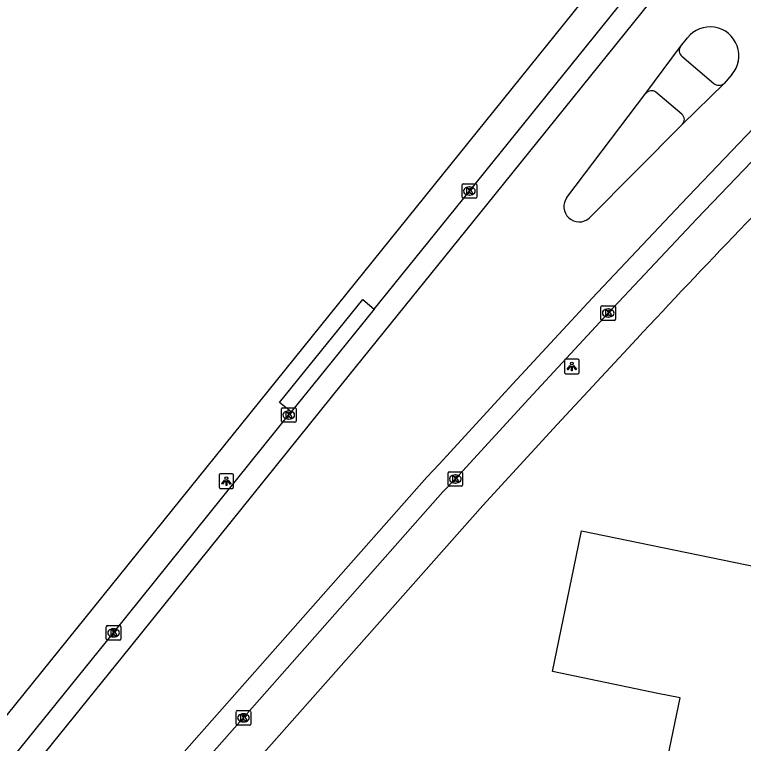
# Model space of a CAD drawing. Extents: x 157692 to 159670, y 381454 to 383289.
# Drawn here: x 157904.53 to 157954.48, y 382846.05 to 382895.98 of the extents above; entities that cross this region are included whole.
import ezdxf

# ---------------------------------------------------------------- set-up
doc = ezdxf.new("R2010")
doc.units = 0
for name, color, linetype in [('IMGEO_Kolk', 7, 'Continuous'), ('IMGEO_Lichtpunt', 7, 'Continuous'), ('IMGEO_Pand', 7, 'Continuous'), ('IMGEO_Rijbaan_lokaal_gesloten', 7, 'Continuous'), ('IMGEO_Voetpad_open', 7, 'Continuous')]:
    doc.layers.add(name, color=color, linetype=linetype)

msp = doc.modelspace()

# ---------------------------------------------------------------- linework, layer by layer
at = {"layer": 'IMGEO_Kolk'}
for p, q in [((157935.202, 382883.471), (157935.202, 382884.323)), ((157935.277, 382884.397), (157936.129, 382884.397)), ((157935.69, 382884.177), (157935.715, 382884.177)), ((157936.203, 382884.323), (157936.203, 382883.471)), ((157935.713, 382883.617), (157935.688, 382883.617)), ((157936.129, 382883.397), (157935.277, 382883.397)), ((157944.719, 382875.111), (157944.719, 382875.963)), ((157944.794, 382876.037), (157945.646, 382876.037)), ((157945.72, 382875.963), (157945.72, 382875.111)), ((157945.207, 382875.817), (157945.232, 382875.817)), ((157945.646, 382875.037), (157944.794, 382875.037)), ((157945.23, 382875.257), (157945.205, 382875.257)), ((157922.822, 382868.127), (157922.822, 382868.979)), ((157922.897, 382869.053), (157923.749, 382869.053)), ((157923.823, 382868.979), (157923.823, 382868.127)), ((157923.31, 382868.833), (157923.335, 382868.833)), ((157923.749, 382868.053), (157922.897, 382868.053)), ((157923.333, 382868.273), (157923.308, 382868.273)), ((157934.237, 382863.74), (157934.237, 382864.592)), ((157934.312, 382864.666), (157935.164, 382864.666)), ((157935.238, 382864.592), (157935.238, 382863.74)), ((157934.725, 382864.446), (157934.75, 382864.446)), ((157935.164, 382863.666), (157934.312, 382863.666)), ((157934.748, 382863.886), (157934.723, 382863.886)), ((157910.821, 382853.198), (157910.821, 382854.05)), ((157910.896, 382854.124), (157911.748, 382854.124)), ((157911.822, 382854.05), (157911.822, 382853.198)), ((157911.309, 382853.904), (157911.334, 382853.904)), ((157911.748, 382853.124), (157910.896, 382853.124)), ((157911.332, 382853.344), (157911.307, 382853.344)), ((157919.716, 382847.375), (157919.716, 382848.227)), ((157919.791, 382848.301), (157920.643, 382848.301)), ((157920.204, 382848.081), (157920.229, 382848.081)), ((157920.717, 382848.227), (157920.717, 382847.375)), ((157920.227, 382847.521), (157920.202, 382847.521)), ((157920.643, 382847.301), (157919.791, 382847.301))]:
    msp.add_line(p, q, dxfattribs=at)
for points in [[(157935.202, 382883.471), (157935.202, 382884.323)], [(157935.277, 382884.397), (157936.129, 382884.397)], [(157935.523, 382884.097), (157935.646, 382884.097), (157935.646, 382883.946), (157935.776, 382884.097), (157935.94, 382884.097), (157935.794, 382883.946), (157935.947, 382883.697), (157935.795, 382883.697), (157935.71, 382883.861), (157935.646, 382883.794), (157935.646, 382883.697), (157935.523, 382883.697), (157935.523, 382884.097)], [(157936.203, 382884.323), (157936.203, 382883.471)], [(157936.129, 382883.397), (157935.277, 382883.397)], [(157944.719, 382875.111), (157944.719, 382875.963)], [(157944.794, 382876.037), (157945.646, 382876.037)], [(157945.72, 382875.963), (157945.72, 382875.111)], [(157945.04, 382875.737), (157945.163, 382875.737), (157945.163, 382875.586), (157945.293, 382875.737), (157945.457, 382875.737), (157945.311, 382875.586), (157945.464, 382875.337), (157945.312, 382875.337), (157945.227, 382875.501), (157945.163, 382875.434), (157945.163, 382875.337), (157945.04, 382875.337), (157945.04, 382875.737)], [(157945.646, 382875.037), (157944.794, 382875.037)], [(157922.822, 382868.127), (157922.822, 382868.979)], [(157922.897, 382869.053), (157923.749, 382869.053)], [(157923.823, 382868.979), (157923.823, 382868.127)], [(157923.143, 382868.753), (157923.266, 382868.753), (157923.266, 382868.602), (157923.396, 382868.753), (157923.56, 382868.753), (157923.414, 382868.602), (157923.567, 382868.353), (157923.415, 382868.353), (157923.33, 382868.517), (157923.266, 382868.45), (157923.266, 382868.353), (157923.143, 382868.353), (157923.143, 382868.753)], [(157923.749, 382868.053), (157922.897, 382868.053)], [(157934.237, 382863.74), (157934.237, 382864.592)], [(157934.312, 382864.666), (157935.164, 382864.666)], [(157935.238, 382864.592), (157935.238, 382863.74)], [(157934.558, 382864.366), (157934.681, 382864.366), (157934.681, 382864.215), (157934.811, 382864.366), (157934.975, 382864.366), (157934.829, 382864.215), (157934.982, 382863.966), (157934.83, 382863.966), (157934.745, 382864.13), (157934.681, 382864.063), (157934.681, 382863.966), (157934.558, 382863.966), (157934.558, 382864.366)], [(157935.164, 382863.666), (157934.312, 382863.666)], [(157910.821, 382853.198), (157910.821, 382854.05)], [(157910.896, 382854.124), (157911.748, 382854.124)], [(157911.822, 382854.05), (157911.822, 382853.198)], [(157911.142, 382853.824), (157911.265, 382853.824), (157911.265, 382853.673), (157911.395, 382853.824), (157911.559, 382853.824), (157911.413, 382853.673), (157911.566, 382853.424), (157911.414, 382853.424), (157911.329, 382853.588), (157911.265, 382853.521), (157911.265, 382853.424), (157911.142, 382853.424), (157911.142, 382853.824)], [(157911.748, 382853.124), (157910.896, 382853.124)], [(157919.716, 382847.375), (157919.716, 382848.227)], [(157919.791, 382848.301), (157920.643, 382848.301)], [(157920.037, 382848.001), (157920.16, 382848.001), (157920.16, 382847.85), (157920.29, 382848.001), (157920.454, 382848.001), (157920.308, 382847.85), (157920.461, 382847.601), (157920.309, 382847.601), (157920.224, 382847.765), (157920.16, 382847.698), (157920.16, 382847.601), (157920.037, 382847.601), (157920.037, 382848.001)], [(157920.717, 382848.227), (157920.717, 382847.375)], [(157920.643, 382847.301), (157919.791, 382847.301)]]:
    msp.add_lwpolyline(points, dxfattribs=at)
for centre, start, end in [((157935.279, 382884.321), 91.552, 178.448), ((157935.279, 382884.321), 91.552, 178.448), ((157936.127, 382884.321), 1.552, 88.448), ((157936.127, 382884.321), 1.552, 88.448), ((157935.279, 382883.473), 181.552, 268.448), ((157935.279, 382883.473), 181.552, 268.448), ((157936.127, 382883.473), 271.552, 358.448), ((157936.127, 382883.473), 271.552, 358.448), ((157944.796, 382875.961), 91.552, 178.448), ((157944.796, 382875.961), 91.552, 178.448), ((157945.644, 382875.961), 1.552, 88.448), ((157945.644, 382875.961), 1.552, 88.448), ((157944.796, 382875.113), 181.552, 268.448), ((157944.796, 382875.113), 181.552, 268.448), ((157945.644, 382875.113), 271.552, 358.448), ((157945.644, 382875.113), 271.552, 358.448), ((157922.899, 382868.977), 91.552, 178.448), ((157922.899, 382868.977), 91.552, 178.448), ((157923.747, 382868.977), 1.552, 88.448), ((157923.747, 382868.977), 1.552, 88.448), ((157922.899, 382868.129), 181.552, 268.448), ((157922.899, 382868.129), 181.552, 268.448), ((157923.747, 382868.129), 271.552, 358.448), ((157923.747, 382868.129), 271.552, 358.448), ((157934.314, 382864.59), 91.552, 178.448), ((157934.314, 382864.59), 91.552, 178.448), ((157935.162, 382864.59), 1.552, 88.448), ((157935.162, 382864.59), 1.552, 88.448), ((157934.314, 382863.742), 181.552, 268.448), ((157934.314, 382863.742), 181.552, 268.448), ((157935.162, 382863.742), 271.552, 358.448), ((157935.162, 382863.742), 271.552, 358.448), ((157910.898, 382854.048), 91.552, 178.448), ((157910.898, 382854.048), 91.552, 178.448), ((157911.746, 382854.048), 1.552, 88.448), ((157911.746, 382854.048), 1.552, 88.448), ((157910.898, 382853.2), 181.552, 268.448), ((157910.898, 382853.2), 181.552, 268.448), ((157911.746, 382853.2), 271.552, 358.448), ((157911.746, 382853.2), 271.552, 358.448), ((157919.793, 382848.225), 91.552, 178.448), ((157919.793, 382848.225), 91.552, 178.448), ((157920.641, 382848.225), 1.552, 88.448), ((157920.641, 382848.225), 1.552, 88.448), ((157919.793, 382847.377), 181.552, 268.448), ((157919.793, 382847.377), 181.552, 268.448), ((157920.641, 382847.377), 271.552, 358.448), ((157920.641, 382847.377), 271.552, 358.448)]:
    msp.add_arc(centre, 0.0765, start, end, dxfattribs=at)
for centre, major_axis, ratio, start_param, end_param in [((157935.689, 382883.897), (-0.387, 0.002), 0.722429, 4.712389, 7.853982), ((157935.714, 382883.897), (-0.39, 0.002), 0.717154, 1.570796, 4.712389), ((157945.206, 382875.537), (-0.387, 0.002), 0.722429, 4.712389, 7.853982), ((157945.231, 382875.537), (-0.39, 0.002), 0.717154, 1.570796, 4.712389), ((157923.309, 382868.553), (-0.387, 0.002), 0.722429, 4.712389, 7.853982), ((157923.334, 382868.553), (-0.39, 0.002), 0.717154, 1.570796, 4.712389), ((157934.724, 382864.166), (-0.387, 0.002), 0.722429, 4.712389, 7.853982), ((157934.749, 382864.166), (-0.39, 0.002), 0.717154, 1.570796, 4.712389), ((157911.308, 382853.624), (-0.387, 0.002), 0.722429, 4.712389, 7.853982), ((157911.333, 382853.624), (-0.39, 0.002), 0.717154, 1.570796, 4.712389), ((157920.203, 382847.801), (-0.387, 0.002), 0.722429, 4.712389, 7.853982), ((157920.228, 382847.801), (-0.39, 0.002), 0.717154, 1.570796, 4.712389)]:
    msp.add_ellipse(centre, major_axis=major_axis, ratio=ratio, start_param=start_param, end_param=end_param, dxfattribs=at)
at = {"layer": 'IMGEO_Lichtpunt'}
for p, q in [((157942.222, 382872.281), (157942.222, 382871.474)), ((157942.222, 382872.281), (157942.222, 382871.474)), ((157943.124, 382872.376), (157942.316, 382872.376)), ((157943.124, 382872.376), (157942.316, 382872.376)), ((157943.218, 382871.474), (157943.218, 382872.281)), ((157943.218, 382871.474), (157943.218, 382872.281)), ((157942.316, 382871.38), (157943.124, 382871.38)), ((157942.316, 382871.38), (157943.124, 382871.38)), ((157919.452, 382864.523), (157918.644, 382864.523)), ((157919.452, 382864.523), (157918.644, 382864.523)), ((157918.55, 382864.428), (157918.55, 382863.621)), ((157918.55, 382864.428), (157918.55, 382863.621)), ((157919.546, 382863.621), (157919.546, 382864.428)), ((157919.546, 382863.621), (157919.546, 382864.428)), ((157918.644, 382863.527), (157919.452, 382863.527)), ((157918.644, 382863.527), (157919.452, 382863.527))]:
    msp.add_line(p, q, dxfattribs=at)
for points in [[(157942.596, 382871.945), (157942.635, 382871.917), (157942.447, 382871.655), (157942.409, 382871.682), (157942.596, 382871.945)], [(157942.808, 382871.917), (157942.846, 382871.944), (157943.033, 382871.682), (157942.994, 382871.654), (157942.808, 382871.917)], [(157942.698, 382871.897), (157942.745, 382871.897), (157942.745, 382871.575), (157942.698, 382871.575), (157942.698, 382871.897)], [(157918.924, 382864.092), (157918.963, 382864.064), (157918.775, 382863.802), (157918.737, 382863.829), (157918.924, 382864.092)], [(157919.026, 382864.044), (157919.073, 382864.044), (157919.073, 382863.722), (157919.026, 382863.722), (157919.026, 382864.044)], [(157919.136, 382864.064), (157919.174, 382864.091), (157919.361, 382863.829), (157919.322, 382863.801), (157919.136, 382864.064)]]:
    msp.add_lwpolyline(points, dxfattribs=at)
for centre in [(157942.721, 382872.079), (157919.049, 382864.226)]:
    msp.add_circle(centre, 0.0994, dxfattribs=at)
for centre, start, end in [((157942.316, 382872.281), 90, 180), ((157942.316, 382872.281), 90, 180), ((157943.124, 382872.281), 0, 90), ((157943.124, 382872.281), 0, 90), ((157942.316, 382871.474), 180, 270), ((157942.316, 382871.474), 180, 270), ((157943.124, 382871.474), 270, 0), ((157943.124, 382871.474), 270, 360), ((157918.644, 382864.428), 90, 180), ((157918.644, 382864.428), 90, 180), ((157919.452, 382864.428), 0, 90), ((157919.452, 382864.428), 0, 90), ((157918.644, 382863.621), 180, 270), ((157918.644, 382863.621), 180, 270), ((157919.452, 382863.621), 270, 0), ((157919.452, 382863.621), 270, 360)]:
    msp.add_arc(centre, 0.0946, start, end, dxfattribs=at)
at = {"layer": 'IMGEO_Pand'}
msp.add_lwpolyline([(157948.829, 382842.792), (157950.141, 382849.171), (157948.605, 382849.475), (157941.394, 382850.973), (157943.012, 382858.844), (157943.373, 382860.608), (157961.041, 382856.974), (157961.512, 382859.289), (157967.255, 382858.12), (157967.469, 382859.126), (157971.14, 382858.363), (157970.958, 382857.383), (157972.397, 382857.093), (157973.04, 382860.22), (157973.461, 382860.14), (157973.364, 382859.639), (157976.217, 382859.044), (157976.322, 382859.548), (157976.742, 382859.462), (157976.092, 382856.319), (157979.643, 382855.588), (157977.22, 382844.036)], dxfattribs=at)
at = {"layer": 'IMGEO_Rijbaan_lokaal_gesloten'}
for points in [[(157951.073, 382904.462), (157951.095, 382903.514), (157951.014, 382902.543), (157950.835, 382901.599), (157950.559, 382900.68), (157949.902, 382899.115), (157936.866, 382882.954), (157926.976, 382870.701), (157912.485, 382852.681), (157901.715, 382839.391), (157900.362, 382837.712), (157894.491, 382830.496), (157888.696, 382823.325), (157879.623, 382812.061), (157865.484, 382794.554), (157858.921, 382786.415), (157856.4, 382783.289), (157852.326, 382778.21), (157845.583, 382769.845), (157841.449, 382764.275)], [(157929.173, 382875.811), (157935.699, 382883.896), (157946.962, 382897.86), (157947.589, 382898.605)], [(157950.174, 382893.809), (157950.644, 382894.392)], [(157947.8, 382890.59), (157950.174, 382893.809)], [(157966.354, 382893.123), (157965.845, 382893.188), (157964.86, 382893.267), (157963.695, 382893.222), (157962.556, 382893.055), (157961.439, 382892.771), (157960.358, 382892.372), (157959.325, 382891.862), (157958.352, 382891.246), (157957.446, 382890.533), (157956.653, 382889.759), (157950.207, 382883.019), (157944.119, 382876.562), (157938.674, 382870.687), (157933.638, 382865.192), (157932.781, 382864.296), (157905.583, 382833.507)], [(157953.691, 382891.873), (157953.161, 382891.271)], [(157953.161, 382891.271), (157950.3, 382888.476)], [(157942.388, 382883.458), (157947.8, 382890.59)], [(157903.127, 382828.678), (157904.972, 382830.618), (157906.698, 382832.504), (157933.886, 382863.281), (157934.733, 382864.167), (157939.777, 382869.67), (157945.215, 382875.538), (157951.295, 382881.986), (157957.725, 382888.709)], [(157950.3, 382888.476), (157943.914, 382882.048)], [(157929.173, 382875.811), (157925.808, 382871.642), (157923.495, 382868.765)], [(157885.366, 382821.588), (157893.326, 382831.441), (157899.196, 382838.656), (157900.548, 382840.334), (157911.318, 382853.623), (157923.495, 382868.765)]]:
    msp.add_lwpolyline(points, dxfattribs=at)
for centre, radius, start, end in [((157952.192, 382893.162), 1.977, 319.2982, 141.5398), ((157943.216, 382882.823), 1.043, 142.5249, 312.0002)]:
    msp.add_arc(centre, radius, start, end, dxfattribs=at)
at = {"layer": 'IMGEO_Voetpad_open'}
for points in [[(157855.073, 382787.319), (157856.1, 382788.595), (157865.728, 382800.548), (157866.634, 382801.674), (157866.969, 382802.089), (157945.193, 382899.07), (157947.107, 382906.076), (157944.985, 382907.946)], [(157950.253, 382893.13), (157952.449, 382891.267)], [(157950.263, 382889.152), (157948.483, 382890.662)], [(157923.495, 382868.765), (157922.689, 382869.403), (157928.39, 382876.462), (157929.173, 382875.811)], [(157947.176, 382873.776), (157941.717, 382867.892), (157936.63, 382862.345), (157908.891, 382831.039), (157903.732, 382824.466), (157891.416, 382809.174)]]:
    msp.add_lwpolyline(points, dxfattribs=at)
for centre, radius, start, end in [((157950.602, 382893.515), 0.519, 145.4801, 227.7926), ((157952.802, 382891.737), 0.588, 233.0656, 307.5782), ((157948.177, 382890.286), 0.484, 50.8754, 141.1601), ((157949.977, 382888.797), 0.456, 315.1329, 51.1328), ((158493.895, 382363.752), 747.68, 135.416514, 136.988808)]:
    msp.add_arc(centre, radius, start, end, dxfattribs=at)

doc.saveas('drawing.dxf')
